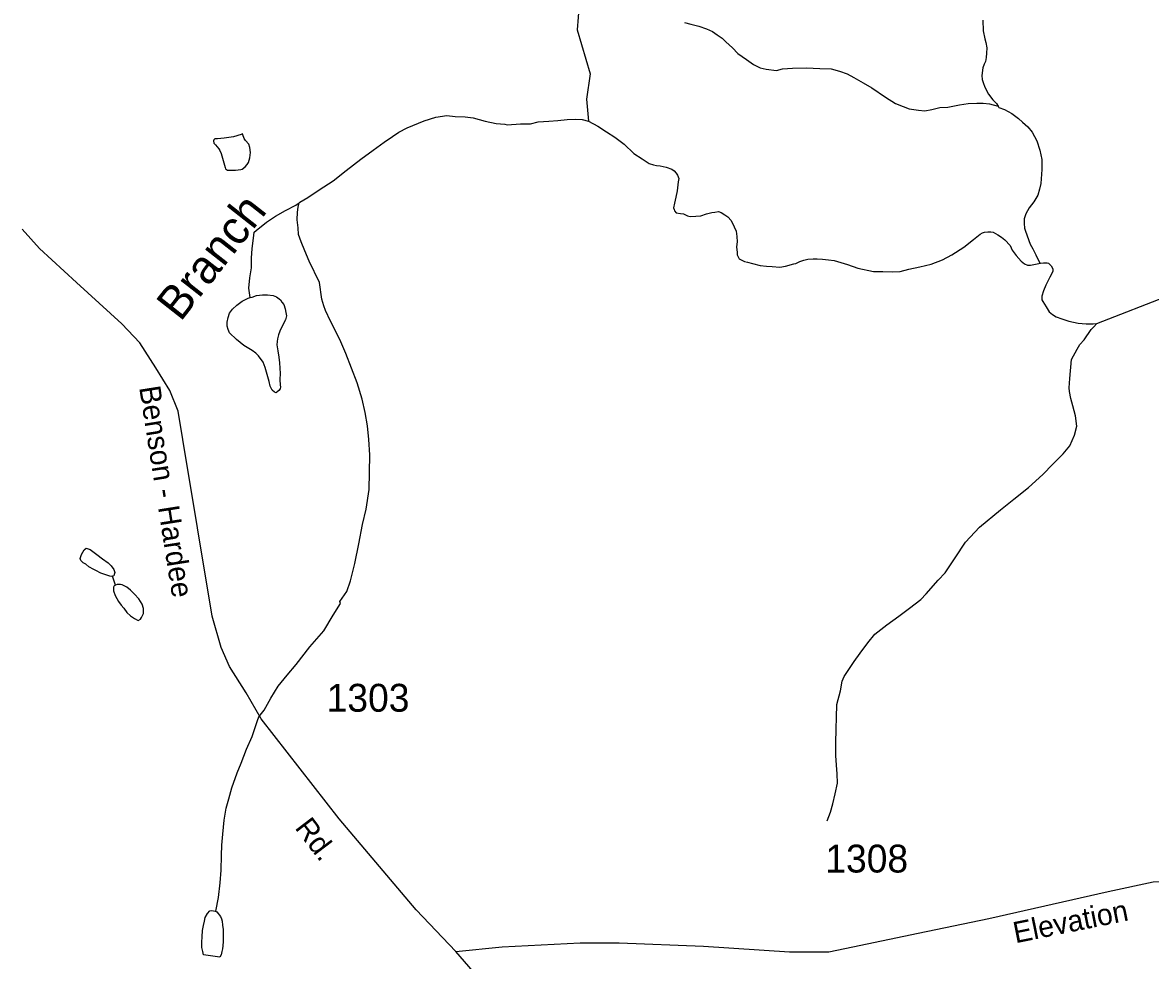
# Model space of a CAD drawing. Extents: x 2082433 to 2279600, y 546599 to 755198.
# Drawn here: x 2120022 to 2125084, y 621201 to 625409 of the extents above; entities that cross this region are included whole.
import ezdxf

# ---------------------------------------------------------------- set-up
doc = ezdxf.new("R2010")
doc.units = 0
for name, color, linetype in [('Exist Hydrographic Creek Single Shore', 7, 'Continuous'), ('Exist Hydrographic Creek Single Shore Label', 7, 'Continuous'), ('Exist Hydrographic Misc Water Feature', 7, 'Continuous'), ('Exist Road Secondary Type 51 Attributed', 7, 'Continuous'), ('Exist Road Secondary Type 51 Label', 7, 'Continuous'), ('Exist Road Secondary Type 51 Number Label', 7, 'Continuous')]:
    doc.layers.add(name, color=color, linetype=linetype)

msp = doc.modelspace()

# ---------------------------------------------------------------- linework, layer by layer
at = {"layer": 'Exist Hydrographic Creek Single Shore'}
for points in [[(2122529.6, 625605.8), (2122511.8, 625376), (2122569.2, 625179.3), (2122552.8, 625064.6), (2122562.8, 624966)], [(2122992.4, 625409.6), (2123022.1, 625401.8), (2123056.8, 625392.1), (2123092.5, 625380.2), (2123118.5, 625368.2), (2123140.4, 625354.3), (2123162.6, 625338.4), (2123178.6, 625322.6), (2123208.9, 625294.9), (2123232.9, 625270.6), (2123271.1, 625242.9), (2123303.3, 625221), (2123332.8, 625205.2), (2123359, 625199.2), (2123405.4, 625193.8), (2123433, 625201.8), (2123477.1, 625204), (2123541.3, 625206.1), (2123601, 625202.3), (2123651, 625200.8), (2123688.7, 625190.6), (2123723, 625179), (2123753.5, 625163), (2123795.4, 625139.2), (2123833.5, 625115.6), (2123895.9, 625073.7), (2123939.7, 625046), (2123974, 625031.9), (2124002.1, 625022.4), (2124043.9, 625016.4), (2124071.8, 625012.6), (2124103.8, 625018.7), (2124139.7, 625027.1), (2124175.7, 625028.9), (2124227.6, 625039.4), (2124265.6, 625045.3), (2124305.5, 625047.4), (2124333.6, 625047.7), (2124361.3, 625043.9), (2124400.4, 625033.4), (2124403.4, 625028.2)], [(2124331.8, 625419.4), (2124334, 625371.6), (2124340.4, 625335.8), (2124346.1, 625319.9)], [(2124346.1, 625319.9), (2124350.7, 625295.7), (2124348.8, 625271.7), (2124346.8, 625251.7), (2124344.5, 625233.7), (2124338.8, 625221.7), (2124332.6, 625205.5), (2124327.1, 625171.6), (2124329.1, 625153.8), (2124333.2, 625139.8), (2124341.2, 625119.5), (2124357.2, 625087.9), (2124377.5, 625061.7), (2124393.5, 625045.9), (2124400.4, 625033.4), (2124403.4, 625028.2)], [(2124403.4, 625028.2), (2124429.8, 625018.1), (2124461.6, 625000.3), (2124491.5, 624978.3), (2124509.8, 624962.6), (2124534.2, 624940.7), (2124554.1, 624916.6), (2124574.4, 624878.6), (2124588.3, 624836.8), (2124596.7, 624794.9), (2124596.7, 624749.1), (2124593, 624686.8), (2124587.1, 624660.9), (2124579.3, 624634.9), (2124561, 624604.8), (2124539.5, 624576.9), (2124525.8, 624550.6), (2124517.8, 624528.7), (2124518, 624506.7), (2124519.8, 624486.6), (2124524.1, 624472.5), (2124544.2, 624414.7), (2124556.3, 624393), (2124570.3, 624367), (2124586.5, 624332.9), (2124590.4, 624329)], [(2121266.1, 624602.6), (2121302.6, 624624.6), (2121354, 624658.6), (2121416.2, 624699.1), (2121474, 624745.1), (2121539.8, 624795.6), (2121595.4, 624835.8), (2121645.2, 624872.1), (2121683.1, 624898), (2121710.8, 624916.5), (2121749, 624936.3), (2121824.4, 624968.7), (2121876.5, 624985.1), (2121926.5, 624991.4), (2121964.5, 624987.2), (2122008.3, 624985.4), (2122044.2, 624981.6), (2122098.6, 624966.1), (2122148.4, 624956.2), (2122186.5, 624952.4)], [(2122186.5, 624952.4), (2122196.8, 624950.5), (2122256.5, 624954.8), (2122302.4, 624954.7), (2122336.6, 624963), (2122384.4, 624967.1), (2122424.8, 624969.5), (2122466.2, 624973.7), (2122504.4, 624975.7), (2122534.3, 624974), (2122562.8, 624966), (2122604.6, 624944.3), (2122642.4, 624918.3), (2122680.9, 624894.6), (2122722.7, 624862.7), (2122765.2, 624821), (2122803.3, 624797), (2122835.1, 624777.2), (2122853.4, 624771.2), (2122867.1, 624767.5), (2122883.5, 624765.4), (2122911.4, 624759.6), (2122935.6, 624751.5), (2122947.3, 624743.6), (2122955.1, 624733.9), (2122961, 624723.7), (2122967.6, 624709.7), (2122965.3, 624693.8), (2122959.6, 624653.7), (2122953.6, 624625.8), (2122947.7, 624597.9), (2122944, 624577.8), (2122946, 624569.8), (2122948.1, 624563.8), (2122956.1, 624555.7), (2122975.8, 624551.9), (2122988.3, 624550), (2123005.9, 624542), (2123018, 624538.2), (2123043.9, 624539.9), (2123066, 624542.3), (2123092, 624550.6), (2123116, 624556.7), (2123130, 624558.6), (2123146, 624560.6), (2123158.1, 624556.8), (2123174.3, 624546.6), (2123188, 624536.8), (2123202.2, 624520.9), (2123216.3, 624492.8), (2123224.5, 624472.9), (2123228.6, 624449.2), (2123228.8, 624425.2), (2123226.8, 624403.2), (2123228.8, 624376.9), (2123229, 624367.2), (2123238.7, 624349.1), (2123253, 624341.3), (2123263.1, 624337.3), (2123275.2, 624333.4), (2123298.7, 624327.4), (2123332.8, 624319.5), (2123361.1, 624315.6), (2123387.1, 624313.7), (2123420.7, 624311.8), (2123447, 624315.9), (2123483.1, 624326.3), (2123493.1, 624328.4), (2123510.8, 624336.3), (2123528.8, 624342.5), (2123546.9, 624346.7), (2123571, 624348.7), (2123588.9, 624348.8), (2123612.7, 624346.8), (2123638.7, 624344.9), (2123665, 624340.9), (2123724.8, 624323.4), (2123770.8, 624307.5), (2123841.1, 624291.6), (2123883.3, 624292.1), (2123928.9, 624290.1), (2123961.1, 624292.1), (2124000.6, 624302.3), (2124048.8, 624312.9), (2124100.9, 624324.9), (2124150.5, 624344.9), (2124192.6, 624367.4), (2124246.3, 624401.4), (2124290.2, 624435.7), (2124320.1, 624460), (2124330.2, 624465.8), (2124339.8, 624468), (2124354.1, 624469.9), (2124368.1, 624469.8), (2124378.1, 624468.3), (2124399.9, 624456), (2124416.1, 624446.3), (2124430.2, 624434.4), (2124454.4, 624408.5), (2124464.3, 624388.3)], [(2120890.4, 621421.5), (2120902.1, 621483.7), (2120909.7, 621549.9), (2120913.4, 621605.8), (2120915, 621671.6), (2120917.3, 621717.9), (2120920.7, 621767.6), (2120926.5, 621829.7), (2120936.3, 621883.7), (2120948, 621925.7), (2120962, 621976), (2120985.8, 622042.1), (2121003.2, 622086.1), (2121027.2, 622148.2), (2121053, 622206.4), (2121076.4, 622278.2), (2121082.5, 622294.3), (2121106.3, 622324.4), (2121136.1, 622378.3), (2121169.9, 622430.8), (2121209.3, 622480.8), (2121249.7, 622529), (2121311.2, 622607.3), (2121374.5, 622679.6), (2121416.4, 622749.5), (2121448.6, 622801.9), (2121445.9, 622812), (2121477.9, 622855.8), (2121493.5, 622903.7), (2121513.4, 622981.9), (2121531, 623070), (2121548.4, 623156.2), (2121564.2, 623226), (2121577.7, 623314), (2121579.8, 623390.3), (2121581, 623470), (2121576.7, 623538), (2121571, 623600.1), (2121560.5, 623660.1), (2121545.7, 623719.9), (2121523.8, 623791.8), (2121473.2, 623923.6), (2121446.7, 623987.6), (2121404.7, 624069.4), (2121382.5, 624117), (2121374.3, 624137.2), (2121366.1, 624167.3), (2121354.2, 624242.9), (2121309.3, 624338.9), (2121289.2, 624384.5), (2121273, 624424.7), (2121260.9, 624458.6), (2121258.7, 624488.5), (2121254.8, 624524.4), (2121256.2, 624558.2), (2121258.7, 624580.2), (2121263.1, 624600.5), (2121266.1, 624602.6)], [(2121061, 624467.8), (2121071.1, 624475.5), (2121116.6, 624513.6), (2121156.8, 624540), (2121202.7, 624565.9), (2121248.4, 624590.2), (2121263.1, 624600.5), (2121266.1, 624602.6)], [(2121044, 624175.5), (2121038, 624217.8), (2121041.7, 624263.4), (2121049.5, 624307.7), (2121049.5, 624351.5), (2121053.2, 624395.5), (2121059.2, 624441.7), (2121061, 624467.8)], [(2124464.3, 624388.3), (2124482.3, 624364.5), (2124504.4, 624338.8), (2124518.6, 624326.5), (2124532.5, 624320.8), (2124546.5, 624320.7), (2124568.4, 624325.1), (2124590.4, 624329)], [(2124590.4, 624329), (2124604.3, 624331), (2124620.5, 624331), (2124626.7, 624329.3), (2124638.5, 624317.3), (2124647, 624303.5), (2124646.5, 624291.4), (2124632.8, 624267.1), (2124626.9, 624255), (2124615, 624231.3), (2124605.1, 624205.2), (2124597.1, 624181.2), (2124597.5, 624165), (2124601.2, 624157.1), (2124615.6, 624133), (2124629.3, 624111.1), (2124645.5, 624099.3), (2124661.3, 624089.2), (2124687.4, 624079.6), (2124717.7, 624069.7), (2124759.7, 624059.7), (2124796, 624057.9), (2124827.8, 624057.9), (2124843.6, 624058.4)], [(2124843.6, 624058.4), (2125173.7, 624187.2), (2125540.6, 624232), (2125907.5, 624232), (2126202.9, 624232), (2126471.4, 624214.1), (2126712.8, 624241.2)], [(2123633.8, 621827.6), (2123647.7, 621865.6), (2123659.6, 621903.5), (2123669.5, 621947.9), (2123679.1, 621995.9), (2123678.5, 622037.7), (2123675, 622077.6), (2123672.5, 622119.8), (2123672.1, 622175.8), (2123674, 622239.6), (2123675.8, 622291.7), (2123677.3, 622349.4), (2123693.3, 622409.9), (2123701.1, 622453.7), (2123709, 622475.6), (2123730.6, 622506), (2123754.6, 622542.1), (2123780.8, 622579.9), (2123816.1, 622626.1), (2123847.9, 622664.2), (2123901.8, 622706.4), (2123955.7, 622744.9), (2124003.5, 622781.1), (2124053.5, 622820.9), (2124077.5, 622845.3), (2124131.3, 622907.3), (2124162.8, 622939.4), (2124208.6, 623007.5), (2124254.1, 623078.1), (2124317.6, 623144.3), (2124411.6, 623222.6), (2124471.4, 623270.7), (2124537, 623323.2), (2124600.8, 623381.4), (2124646.8, 623427.5), (2124692.3, 623473.7), (2124722, 623509.8), (2124743.7, 623558), (2124753.8, 623597.9), (2124747.8, 623643.8), (2124735.5, 623689.9), (2124727.3, 623721.9), (2124721, 623753.7), (2124719.1, 623769.8), (2124722.6, 623811.9), (2124730.2, 623897.9), (2124756.2, 623943.9), (2124767.9, 623964), (2124786.2, 623985.9), (2124817.6, 624032.3), (2124829.9, 624044.2), (2124843.6, 624058.4)]]:
    msp.add_lwpolyline(points, dxfattribs=at)
at = {"layer": 'Exist Hydrographic Misc Water Feature'}
for points in [[(2121007.9, 624751.1), (2121021.8, 624761.2), (2121029.8, 624771.3), (2121035.8, 624781.4), (2121041.7, 624801.6), (2121045.2, 624825.4), (2121043, 624847.6), (2121037.2, 624863.5), (2121023.3, 624879.4), (2121017.3, 624889.3), (2121011, 624905.2), (2121009.1, 624909.1), (2121002.8, 624907.2), (2120969.1, 624896.9), (2120927.3, 624890.7), (2120897, 624886.8), (2120885.5, 624886.9), (2120881, 624882.7), (2120879.3, 624878.5), (2120881.2, 624868.5), (2120887.5, 624860.6), (2120903.7, 624842.8), (2120907.4, 624834.9), (2120913.6, 624821), (2120919.7, 624801), (2120925.7, 624779), (2120931.8, 624759), (2120933.7, 624753), (2120937.8, 624749.2), (2120941.7, 624747), (2120949.7, 624746.9), (2120977.8, 624747.2), (2121001.5, 624749.3), (2121007.9, 624751.1)], [(2121044, 624175.5), (2121052, 624177.5), (2121072.3, 624183.8), (2121098.5, 624187.9), (2121122.3, 624188), (2121146.3, 624183.9), (2121162.3, 624178.2), (2121180.3, 624164.2), (2121186.3, 624154.3), (2121194.5, 624144.2), (2121200.4, 624124.2), (2121204.5, 624108.2), (2121206.6, 624092.5), (2121202.7, 624074.4), (2121188.5, 624050.2), (2121177.1, 624024.3), (2121170.9, 624008.2), (2121167, 623990.2), (2121165.2, 623978.3), (2121163.3, 623962.4), (2121167.4, 623936.2), (2121171.7, 623908.3), (2121175.4, 623882.2), (2121177.5, 623858.4), (2121177.7, 623834.5), (2121177.5, 623808.1), (2121177.9, 623782.5), (2121179.9, 623774.5), (2121178.3, 623766.2), (2121171.7, 623758.3), (2121164.1, 623750.1), (2121159.8, 623748.3), (2121152.3, 623750.3), (2121141.8, 623760), (2121133.8, 623778.2), (2121128.3, 623798.1), (2121119.9, 623829.8), (2121111.7, 623861.9), (2121101.6, 623885.7), (2121081.7, 623913.9), (2121069.2, 623925.9), (2121053.4, 623937.6), (2121015.3, 623959.6), (2120999.3, 623973.3), (2120982.9, 623987.2), (2120972.8, 623995.2), (2120960.7, 624007.2), (2120950.9, 624017.2), (2120944.7, 624031.1), (2120940.6, 624047.2), (2120940.6, 624065.4), (2120944.9, 624085), (2120950.3, 624105.3), (2120964.4, 624123.4), (2120984.5, 624141.5), (2121008.3, 624159.4), (2121034.6, 624171.6), (2121044, 624175.5)], [(2120426, 622925.4), (2120420.2, 622923.4), (2120414.1, 622925.2), (2120396, 622931.2), (2120373.9, 622939), (2120351.5, 622950.8), (2120341.7, 622954.7), (2120319.9, 622967), (2120305.8, 622978.9), (2120293.5, 622984.8), (2120283.7, 622994.8), (2120281.4, 623004.4), (2120287.5, 623022.6), (2120299.2, 623042.7), (2120307.4, 623050.8), (2120325.7, 623044.8), (2120355.6, 623022.8), (2120381.7, 623003.1), (2120405.9, 622985.2), (2120419.6, 622971.3), (2120431.9, 622955.3), (2120435.8, 622941.3), (2120433.8, 622933.1), (2120431.9, 622927.3), (2120426, 622925.4)], [(2120439.7, 622885.2), (2120431.9, 622907.4), (2120426, 622925.4)], [(2120439.7, 622885.2), (2120434, 622881.2), (2120430.5, 622875.2), (2120430.3, 622869.2), (2120430.3, 622859.4), (2120438.1, 622837.6), (2120452.4, 622811.5), (2120464.7, 622795.4), (2120476.4, 622781.5), (2120490.6, 622761.5), (2120507, 622747.6), (2120524.8, 622735.6), (2120540.8, 622725.9), (2120551, 622731.6), (2120556.6, 622739.7), (2120564.8, 622758), (2120564.6, 622779.9), (2120558.6, 622799.9), (2120544.3, 622823.9), (2120524.2, 622843.6), (2120506.3, 622861.7), (2120489.9, 622875.5), (2120478.2, 622881.4), (2120469.8, 622885.5), (2120462.3, 622887.4), (2120446.1, 622887.5), (2120439.7, 622885.2)], [(2120890.4, 621421.5), (2120894.3, 621419.6), (2120910.5, 621397.7), (2120914.4, 621387.8), (2120918.3, 621377.9), (2120920.3, 621359.7), (2120922.6, 621339.9), (2120922.8, 621318), (2120922.6, 621301.8), (2120923, 621285.9), (2120921, 621265.9), (2120918.9, 621253.7), (2120916.9, 621241.8), (2120913, 621225.8), (2120907, 621215.7), (2120835, 621225.4), (2120830.9, 621241.4), (2120827.2, 621259.5), (2120827, 621283.4), (2120828.9, 621307.5), (2120830.5, 621335.6), (2120834.6, 621357.3), (2120838.3, 621377.4), (2120842.2, 621393.4), (2120852.7, 621411.8), (2120862.3, 621423.7), (2120872.4, 621425.4), (2120886.1, 621421.7), (2120890.4, 621421.5)]]:
    msp.add_lwpolyline(points, dxfattribs=at)
at = {"layer": 'Exist Road Secondary Type 51 Attributed'}
for points in [[(2121967.4, 621240.5), (2121788.4, 621428.4), (2121443.8, 621835.7), (2121092.6, 622285.4), (2121025.4, 622401.7), (2120951.6, 622520.3), (2120913.6, 622605.3), (2120873.3, 622746.3), (2120741.3, 623538.4), (2120721.2, 623665.9), (2120683.1, 623757.6), (2120620.5, 623860.5), (2120548.9, 623972.4), (2120468.3, 624057.4), (2120264.7, 624243.2), (2120097.8, 624395.4), (2120020.3, 624482.2)], [(2121967.4, 621240.5), (2122175, 621261.6), (2122525, 621280.7), (2122700.1, 621280.7), (2123078.8, 621264.7), (2123463.9, 621239.3), (2123641.3, 621239.3), (2123747.9, 621261.6), (2124042.3, 621323.7), (2124359, 621389), (2124894.4, 621510), (2125096.5, 621553), (2125204.7, 621554.6), (2125387.3, 621550), (2125771.5, 621488.1), (2126482.7, 621423.8), (2126777.1, 621392.8), (2126949, 621350.9), (2127173.7, 621250.2), (2127314.7, 621159.6)], [(2122965.8, 619584.8), (2122875.8, 619656.4), (2122800.9, 619754.8), (2122546.9, 620202.3), (2122269.5, 620757.2), (2122162.1, 620972), (2122083.8, 621106.3), (2121967.4, 621240.5)]]:
    msp.add_lwpolyline(points, dxfattribs=at)

# ---------------------------------------------------------------- texts
at = {"layer": 'Exist Hydrographic Creek Single Shore Label'}
msp.add_text('Branch', height=150, rotation=51.8169, dxfattribs=at).set_placement((2120730.9, 624062.9))
at = {"layer": 'Exist Road Secondary Type 51 Label'}
for s, rotation, p in [('Benson - Hardee', 278.9678, (2120545.2, 623772)), ('Rd.', 307.3671, (2121241.2, 621795.5)), ('Elevation', 11.4259, (2124478.7, 621277.7))]:
    msp.add_text(s, height=95, rotation=rotation, dxfattribs=at).set_placement(p)
at = {"layer": 'Exist Road Secondary Type 51 Number Label'}
for s, p in [('1303', (2121386.9, 622316.9)), ('1308', (2123625, 621595.4))]:
    msp.add_text(s, height=125, dxfattribs=at).set_placement(p)

doc.saveas('drawing.dxf')
